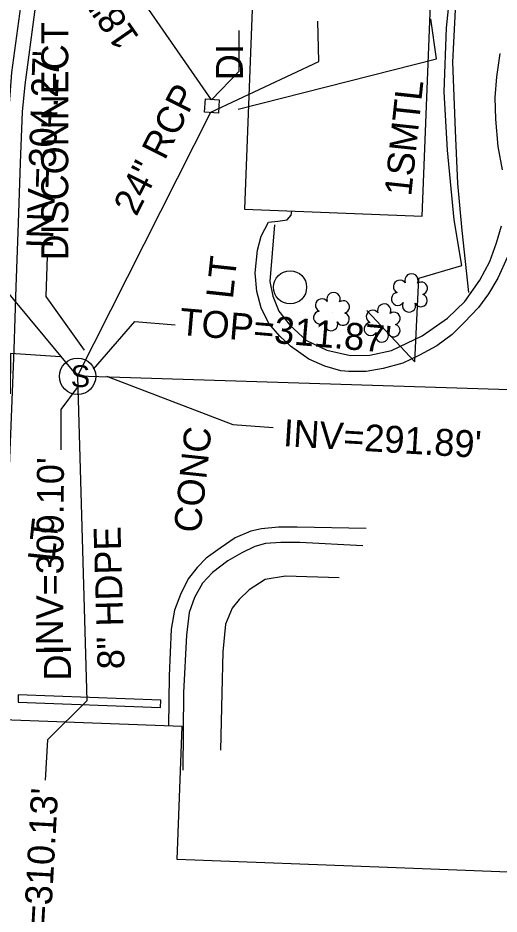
# Model space of a CAD drawing. Extents: x 2100323 to 2109811, y 740376 to 749755.
# Drawn here: x 2106203.4 to 2106274.8, y 740959.3 to 741092.4 of the extents above; entities that cross this region are included whole.
import ezdxf

# ---------------------------------------------------------------- set-up
doc = ezdxf.new("R2010")
doc.units = 0
for name, color, linetype in [('Exist Building', 7, 'Continuous'), ('Exist Building Text', 7, 'Continuous'), ('Exist Other Culture Fence Line', 7, 'Continuous'), ('Exist Other Culture Gate', 7, 'Continuous'), ('Exist Other Culture Located Object Text', 7, 'Continuous'), ('Exist Roads Curbs', 7, 'Continuous'), ('Exist Roads EOP Other', 7, 'Continuous'), ('Exist Roads EOP Text', 7, 'Continuous'), ('Exist Structure Minor Drop Inlet', 7, 'Continuous'), ('Exist Structure Minor Drop Inlet Text', 7, 'Continuous'), ('Exist Structure Minor Drop Inlet Top Elevation', 7, 'Continuous'), ('Exist Structure Minor Pipes HDPE 8 Inch', 7, 'Continuous'), ('Exist Structure Minor Pipes HDPE 8 Inch Invert', 7, 'Continuous'), ('Exist Structure Minor Pipes HDPE 8 Inch Leader', 7, 'Continuous'), ('Exist Structure Minor Pipes HDPE 8 Inch Text', 7, 'Continuous'), ('Exist Structure Minor Pipes RCP 18 Inch', 7, 'Continuous'), ('Exist Structure Minor Pipes RCP 18 Inch Leader', 7, 'Continuous'), ('Exist Structure Minor Pipes RCP 18 Inch Text', 7, 'Continuous'), ('Exist Structure Minor Pipes RCP 24 Inch', 7, 'Continuous'), ('Exist Structure Minor Pipes RCP 24 Inch Invert', 7, 'Continuous'), ('Exist Structure Minor Pipes RCP 24 Inch Leader', 7, 'Continuous'), ('Exist Structure Minor Pipes RCP 24 Inch Text', 7, 'Continuous'), ('Exist Structure Minor Pipes RCP 60 Inch', 7, 'Continuous'), ('Exist Structure Minor Pipes RCP 60 Inch Invert', 7, 'Continuous'), ('Exist Structure Minor Pipes RCP 60 Inch Leader', 7, 'Continuous'), ('Exist Structure Minor Storm Sewer Manhole CELL', 7, 'Continuous'), ('Exist Structure Minor Storm Sewer Manhole Leader', 7, 'Continuous'), ('Exist Structure Minor Storm Sewer Manhole Text', 7, 'Continuous'), ('Exist Utilities Other Pole CELL', 7, 'Continuous'), ('Exist Utilities Other Pole Text', 7, 'Continuous'), ('Exist Vegetation Shrub CELL', 7, 'Continuous')]:
    doc.layers.add(name, color=color, linetype=linetype)

msp = doc.modelspace()

# ---------------------------------------------------------------- linework, layer by layer
at = {"layer": 'Exist Building'}
for points in [[(2106263.38, 741062.94), (2106265.29, 741112.06), (2106238.89, 741113.09), (2106236.98, 741063.97)], [(2106194.47, 740988.39), (2106188.87, 740840.48), (2106205.39, 740839.85), (2106205.07, 740831.32), (2106280, 740828.49), (2106285.18, 740965.19), (2106258.24, 740966.21), (2106227.02, 740967.39), (2106227.77, 740987.13)]]:
    msp.add_lwpolyline(points, close=True, dxfattribs=at)
msp.add_lwpolyline([(2106251.05, 741009.21), (2106243.08, 741009.46), (2106240.07, 741008.98), (2106237.71, 741007.45), (2106236.21, 741006.02), (2106235.18, 741004.74), (2106234.17, 741002.34), (2106233.79, 740998.23), (2106233.64, 740992.11), (2106233.42, 740983.64)], dxfattribs=at)
at = {"layer": 'Exist Other Culture Fence Line'}
msp.add_lwpolyline([(2106262.28, 741041.29), (2106262.89, 741053.73), (2106269.28, 741055.59), (2106268.11, 741062.37), (2106267.14, 741072.72), (2106266.63, 741081.39), (2106267, 741090.91), (2106268.28, 741103.14), (2106269.6, 741112.96), (2106268.69, 741118.48), (2106272.09, 741121.35)], dxfattribs=at)
at = {"layer": 'Exist Other Culture Gate'}
msp.add_lwpolyline([(2106262.28, 741041.29), (2106255.17, 741048.92)], dxfattribs=at)
at = {"layer": 'Exist Roads Curbs'}
for points in [[(2106270.98, 741216.89), (2106260.2, 741202.94), (2106250.68, 741191.33), (2106242.64, 741181.58), (2106236.89, 741174.33), (2106231.72, 741167.48), (2106226.65, 741159.99), (2106221.22, 741152.05), (2106218.15, 741146.98), (2106215.13, 741141.45), (2106212.96, 741135.28), (2106210.27, 741126.73), (2106207.69, 741115.29), (2106206, 741106.17), (2106203.73, 741094.07), (2106202.41, 741084.25), (2106201.61, 741073.66), (2106201.17, 741060.76), (2106200.75, 741046.57), (2106200.13, 741030.77), (2106199.55, 741018.32), (2106198.56, 740999.3), (2106198.11, 740988.57), (2106198.09, 740988.25)], [(2106275.33, 741069.81), (2106274.65, 741073.3), (2106274.3, 741077.35), (2106274.2, 741080.56), (2106274.47, 741083.6), (2106274.95, 741087.07)], [(2106241.45, 741061.64), (2106240.79, 741053.21), (2106241.2, 741051.04), (2106242.1, 741048.83), (2106243.76, 741046.69), (2106246.23, 741044.47), (2106249.25, 741043.03), (2106252.76, 741042.22), (2106255.59, 741042.29), (2106258.82, 741042.99), (2106263.36, 741045.14), (2106267.14, 741047.77), (2106269.74, 741050.27), (2106271.96, 741053.45), (2106273.41, 741056.21), (2106274.44, 741058.97), (2106275.17, 741061.51)], [(2106254.56, 741013.96), (2106245.21, 741014.49), (2106242.4, 741014.47), (2106240.14, 741014.31), (2106238.53, 741013.9), (2106236.6, 741012.94), (2106234.54, 741011.75), (2106232.27, 741010.04), (2106230.78, 741008.45), (2106229.6, 741006.3), (2106228.81, 741004.06), (2106228.4, 741000.71), (2106227.95, 740992.21), (2106227.84, 740980.66)]]:
    msp.add_lwpolyline(points, dxfattribs=at)
at = {"layer": 'Exist Roads EOP Other'}
for points in [[(2106239.76, 741174.36), (2106235.86, 741169.17), (2106231.47, 741163.18), (2106227.08, 741156.51), (2106223.47, 741151.27), (2106221.62, 741148.26), (2106219.24, 741144.43), (2106217.38, 741141.15), (2106215.72, 741136.77), (2106213.57, 741130.33), (2106211.31, 741121.29), (2106209.11, 741110.81), (2106207.03, 741101.02), (2106205.85, 741093.21), (2106204.41, 741082.43), (2106204, 741078.44), (2106203.68, 741070.86), (2106203.38, 741061.89), (2106203.07, 741052.45), (2106202.76, 741043.14), (2106202.24, 741030.54), (2106201.81, 741019.88), (2106200.92, 741001.27), (2106200.28, 740988.17)], [(2106270.31, 741051.6), (2106269.33, 741060.79), (2106268.66, 741067.77), (2106268.33, 741075.64), (2106267.94, 741085.81), (2106268.4, 741094.57), (2106269.2, 741103.99), (2106270.38, 741113.22), (2106271.05, 741119.53)], [(2106276.05, 741056.89), (2106274.61, 741053.73), (2106273.23, 741051.4), (2106271.72, 741049.36), (2106269.64, 741047.14), (2106267.85, 741045.35), (2106265.58, 741043.68), (2106262.98, 741042.29), (2106260.52, 741041.09), (2106257.57, 741040.29), (2106255.09, 741039.87), (2106252.51, 741039.86), (2106251.32, 741039.95), (2106248.94, 741040.67), (2106246.54, 741041.71), (2106243.85, 741043.64), (2106242.25, 741045.1), (2106240.64, 741047), (2106239.5, 741049.31), (2106238.86, 741051.73), (2106238.61, 741054.51), (2106238.93, 741057.89), (2106239.5, 741059.96), (2106240.57, 741062.05), (2106241.94, 741062.18), (2106243.32, 741062.38), (2106243.94, 741063.1), (2106244.02, 741063.7)], [(2106255.09, 741016.57), (2106244.83, 741016.75), (2106242.06, 741016.76), (2106239.54, 741016.51), (2106237.92, 741016.14), (2106235.63, 741015.15), (2106233.38, 741013.65), (2106231.3, 741012.16), (2106229.99, 741010.78), (2106228.65, 741009.07), (2106227.5, 741006.75), (2106226.61, 741004.4), (2106226.11, 741001.58), (2106225.84, 740994.66), (2106225.7, 740987.21)]]:
    msp.add_lwpolyline(points, dxfattribs=at)
at = {"layer": 'Exist Structure Minor Drop Inlet'}
for points in [[(2106231.19, 741080.35), (2106233.26, 741080.22), (2106233.14, 741078.23), (2106231.07, 741078.36)], [(2106224.6, 740991.08), (2106203.42, 740991.87), (2106203.38, 740990.76), (2106224.55, 740989.96)]]:
    msp.add_lwpolyline(points, close=True, dxfattribs=at)
at = {"layer": 'Exist Structure Minor Drop Inlet Top Elevation'}
msp.add_lwpolyline([(2106236.06, 741078.81), (2106265.52, 741086.28), (2106264.65, 741092.22)], dxfattribs=at)
at = {"layer": 'Exist Structure Minor Pipes HDPE 8 Inch'}
msp.add_line((2106212.22, 741039.14), (2106213.61, 740990.97), dxfattribs=at)
at = {"layer": 'Exist Structure Minor Pipes HDPE 8 Inch Invert'}
msp.add_lwpolyline([(2106213.61, 740990.97), (2106207.75, 740985.17), (2106207.42, 740979.18)], dxfattribs=at)
at = {"layer": 'Exist Structure Minor Pipes HDPE 8 Inch Leader'}
msp.add_lwpolyline([(2106212.18, 741037.51), (2106209.75, 741034.21), (2106209.72, 741028.21)], dxfattribs=at)
at = {"layer": 'Exist Structure Minor Pipes RCP 18 Inch'}
msp.add_line((2106232.11, 741080.22), (2106209.28, 741113.16), dxfattribs=at)
at = {"layer": 'Exist Structure Minor Pipes RCP 18 Inch Leader'}
msp.add_lwpolyline([(2106232.11, 741080.22), (2106236.23, 741084.48), (2106236.23, 741090.48)], dxfattribs=at)
at = {"layer": 'Exist Structure Minor Pipes RCP 24 Inch'}
msp.add_line((2106212.23, 741039.17), (2106232.02, 741078.36), dxfattribs=at)
at = {"layer": 'Exist Structure Minor Pipes RCP 24 Inch Invert'}
msp.add_lwpolyline([(2106232.02, 741078.36), (2106248.05, 741085.91), (2106247.91, 741091.91)], dxfattribs=at)
at = {"layer": 'Exist Structure Minor Pipes RCP 24 Inch Leader'}
msp.add_lwpolyline([(2106213.23, 741043.04), (2106207.55, 741051), (2106207.75, 741057)], dxfattribs=at)
at = {"layer": 'Exist Structure Minor Pipes RCP 60 Inch'}
for p, q in [((2106212.2, 741039.16), (2106021.8, 741268.13)), ((2106301.29, 741036.34), (2106212.24, 741039.15))]:
    msp.add_line(p, q, dxfattribs=at)
at = {"layer": 'Exist Structure Minor Pipes RCP 60 Inch Leader'}
for points in [[(2106209.71, 741042.03), (2106202.27, 741042.53), (2106202.2, 741036.53)], [(2106216.51, 741039.17), (2106235.27, 741031.99), (2106241.25, 741031.55)]]:
    msp.add_lwpolyline(points, dxfattribs=at)
at = {"layer": 'Exist Structure Minor Storm Sewer Manhole CELL'}
msp.add_circle((2106212.23, 741039.15), 2.69, dxfattribs=at)
at = {"layer": 'Exist Structure Minor Storm Sewer Manhole Leader'}
msp.add_lwpolyline([(2106214.58, 741040.2), (2106220.73, 741047.3), (2106226.7, 741046.78)], dxfattribs=at)
at = {"layer": 'Exist Utilities Other Pole CELL'}
msp.add_circle((2106243.77, 741052.37), 2.46, dxfattribs=at)
at = {"layer": 'Exist Vegetation Shrub CELL'}
for p, q in [((2106261.56, 741051.35), (2106261.56, 741051.35)), ((2106250, 741048.58), (2106250, 741048.58)), ((2106257.52, 741046.88), (2106257.52, 741046.88))]:
    msp.add_line(p, q, dxfattribs=at)
for centre, radius, start, end in [((2106261.79, 741053.39), 0.99, 334.8391, 200.4717), ((2106260.08, 741052.47), 0.968, 35.8908, 245.4216), ((2106263.23, 741052.22), 0.929, 284.4567, 126.0861), ((2106250.22, 741050.62), 0.99, 334.8391, 200.4717), ((2106259.76, 741050.64), 0.955, 95.1099, 327.9534), ((2106263.2, 741050.42), 0.937, 204.9913, 73.4601), ((2106248.51, 741049.7), 0.968, 35.8908, 245.4216), ((2106251.67, 741049.45), 0.929, 284.4567, 126.0861), ((2106257.75, 741048.92), 0.99, 334.8391, 200.4717), ((2106261.43, 741049.66), 0.984, 151.2797, 21.387), ((2106248.19, 741047.87), 0.955, 95.1099, 327.9534), ((2106251.63, 741047.65), 0.937, 204.9913, 73.4601), ((2106256.04, 741048.01), 0.968, 35.8908, 245.4216), ((2106259.2, 741047.75), 0.929, 284.4567, 126.0861), ((2106249.87, 741046.89), 0.984, 151.2797, 21.387), ((2106255.72, 741046.18), 0.955, 95.1099, 327.9534), ((2106259.16, 741045.95), 0.937, 204.9913, 73.4601), ((2106257.4, 741045.2), 0.984, 151.2797, 21.387)]:
    msp.add_arc(centre, radius, start, end, dxfattribs=at)

# ---------------------------------------------------------------- texts
at = {"layer": 'Exist Building Text'}
msp.add_text('1SMTL', height=4, rotation=83.8864, dxfattribs=at).set_placement((2106261.74, 741065.8))
at = {"layer": 'Exist Other Culture Located Object Text'}
msp.add_text('DISCONNECT', height=4, rotation=90, dxfattribs=at).set_placement((2106210.84, 741056.36))
at = {"layer": 'Exist Roads EOP Text'}
msp.add_text('CONC', height=4, rotation=83.8864, dxfattribs=at).set_placement((2106230.46, 741015.79))
at = {"layer": 'Exist Structure Minor Drop Inlet Text'}
for p in [(2106236.76, 741083.13), (2106211.23, 740993.98)]:
    msp.add_text('DI', height=4, rotation=90, dxfattribs=at).set_placement(p)
at = {"layer": 'Exist Structure Minor Pipes HDPE 8 Inch Invert'}
for s, rotation, p in [("INV=309.10'", 89.696, (2106210.05, 740997.7)), ("INV=310.13'", 86.837, (2106207.73, 740948.52))]:
    msp.add_text(s, height=4, rotation=rotation, dxfattribs=at).set_placement(p)
at = {"layer": 'Exist Structure Minor Pipes HDPE 8 Inch Text'}
msp.add_text('8" HDPE', height=4, rotation=91.6532, dxfattribs=at).set_placement((2106219.2, 740995.7))
at = {"layer": 'Exist Structure Minor Pipes RCP 18 Inch Text'}
msp.add_text('18" RCP', height=4, rotation=124.7328, dxfattribs=at).set_placement((2106221.49, 741089.49))
at = {"layer": 'Exist Structure Minor Pipes RCP 24 Inch Invert'}
msp.add_text("INV=304.27'", height=4, rotation=88.0981, dxfattribs=at).set_placement((2106208.57, 741058.07))
at = {"layer": 'Exist Structure Minor Pipes RCP 24 Inch Text'}
msp.add_text('24" RCP', height=4, rotation=63.203, dxfattribs=at).set_placement((2106220.95, 741062.78))
at = {"layer": 'Exist Structure Minor Pipes RCP 60 Inch Invert'}
msp.add_text("INV=291.89'", height=4, rotation=356.5425, dxfattribs=at).set_placement((2106242.68, 741028.79))
at = {"layer": 'Exist Structure Minor Storm Sewer Manhole CELL'}
msp.add_text('S', height=3.25, dxfattribs=at).set_placement((2106211.19, 741037.55))
at = {"layer": 'Exist Structure Minor Storm Sewer Manhole Text'}
msp.add_text("TOP=311.87'", height=4, rotation=355.0726, dxfattribs=at).set_placement((2106227.23, 741045.32))
at = {"layer": 'Exist Utilities Other Pole Text'}
for p in [(2106235.27, 741050.54), (2106208.79, 741011.52)]:
    msp.add_text('LT', height=4, rotation=83.8864, dxfattribs=at).set_placement(p)

doc.saveas('drawing.dxf')
